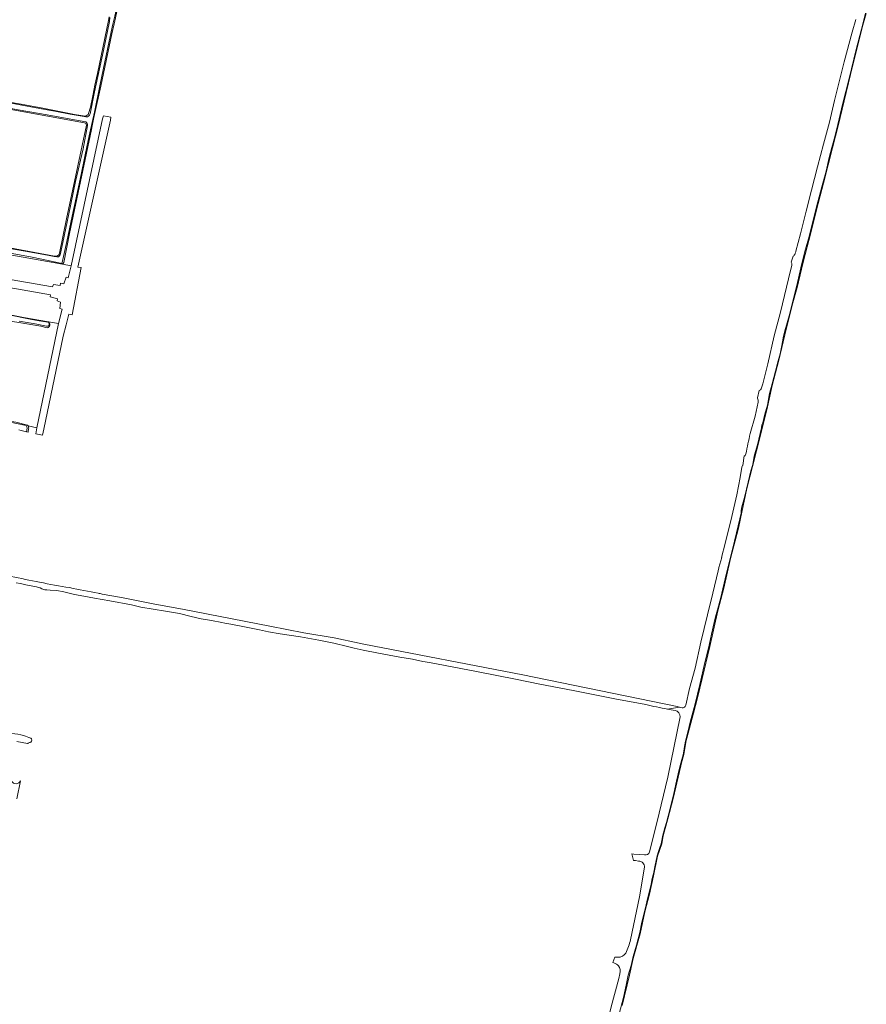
# Model space of a CAD drawing. Header units: metres. Extents: x 149984 to 156489, y 469398 to 478068.
# Tile 745 of 854: x 155710 to 156084, y 472675 to 473110. Entities that reach past the tile are written whole.
import ezdxf

# ---------------------------------------------------------------- set-up
doc = ezdxf.new("R2010")
doc.units = ezdxf.units.M
doc.header["$LTSCALE"] = 0.75
for name, color, linetype, lineweight in [('B-WE-GR-GRAS-GV', 252, 'Continuous', 13), ('B-WE-OG-TERREIN_OEVER-GV', 252, 'Continuous', 18), ('B-WE-OG-WATER-GV', 252, 'Continuous', 18), ('B-WE-OG-WATER_SLOOT-GV', 252, 'Continuous', 18), ('B-WE-VH-OPENVERHARDING-GV', 252, 'Continuous', 18)]:
    doc.layers.add(name, color=color, linetype=linetype, lineweight=lineweight)

msp = doc.modelspace()

# ---------------------------------------------------------------- linework, layer by layer
at = {"layer": 'B-WE-GR-GRAS-GV', "flags": 128}
for points in [[(155558.72, 473113.669), (155555.909, 473103.726), (155550.149, 473104.412), (155546.858, 473105.166), (155546.309, 473104.823), (155545.872, 473101.996), (155559.316, 473100.097), (155571.387, 473098.363), (155577.819, 473097.44), (155598.268, 473093.295), (155617.513, 473089.697), (155632.042, 473086.921), (155644.708, 473084.522), (155657.881, 473082.182), (155669.801, 473080.044), (155679.858, 473078.163), (155699.537, 473074.726), (155710.966, 473072.803), (155720.541, 473070.98), (155734.476, 473068.282), (155739.112, 473067.536)], [(155749.51, 473109.766), (155749.815, 473111.385)], [(155740.701, 473068.743), (155741.469, 473071.496), (155742.547, 473076.491), (155743.53, 473081.27), (155744.659, 473086.407), (155749.51, 473109.766)], [(155545.635, 473098.967), (155545.174, 473098.361), (155541.784, 473098.926), (155537.738, 473075.406), (155536.502, 473074.957), (155502.531, 473080.313), (155503.188, 473086.714), (155470.777, 473091.873), (155443.657, 473095.048), (155442.338, 473057.691), (155442.338, 473055.574), (155444.455, 473054.912), (155532.297, 473039.302), (155539.021, 473038.164), (155555.372, 473035.593), (155567.546, 473033.55), (155569.736, 473032.974), (155579.238, 473031.499), (155688.378, 473012.448), (155725.686, 473005.556), (155726.727, 473005.584)], [(155738.917, 473064.608), (155698.962, 473071.848), (155626.995, 473084.68), (155569.316, 473095.925), (155545.635, 473098.967)], [(155727.857, 473006.974), (155730.893, 473022.13), (155735.953, 473045.589), (155739.716, 473063.545)], [(155727.399, 472975.801), (155729.005, 472982.125), (155727.946, 472982.39), (155728.211, 472985.168), (155726.756, 472985.829), (155727.02, 472986.755), (155723.713, 472987.549), (155723.845, 472988.475), (155604.915, 473009.377), (155457.145, 473034.381), (155441.11, 473036.976), (155440.955, 473034.795), (155440.286, 473025.357)], [(155441.945, 473024.2), (155444.258, 473023.359), (155463.656, 473020.013), (155465.935, 473019.845), (155474.37, 473018.471), (155483.553, 473017.048), (155503.112, 473013.728), (155518.951, 473011.015), (155528.223, 473009.58), (155536.057, 473008.282), (155548.132, 473005.844), (155617.999, 472994.589), (155654.379, 472988.768), (155683.247, 472983.578), (155688.199, 472982.901), (155700.546, 472980.638), (155711.865, 472978.464), (155722.906, 472976.571), (155727.399, 472975.801)], [(155719.552, 472974.554), (155590.318, 472996.025), (155530.663, 473005.85), (155527.637, 473006.444), (155442.231, 473020.254), (155439.88, 473019.471), (155437.931, 473003.387), (155437.165, 472995.032), (155436.452, 472987.247), (155436.452, 472977.747), (155437.229, 472977.023)], [(155713.929, 472930.471), (155717.884, 472929.653), (155727.399, 472975.801), (155722.906, 472976.571)], [(155722.412, 472973.93), (155719.552, 472974.554)], [(155525.275, 472962.61), (155531.588, 472961.352), (155543.779, 472959.164), (155549.57, 472958.018), (155558.093, 472956.559), (155574.853, 472953.877), (155592.568, 472951.011), (155608.647, 472948.263), (155624.329, 472945.796), (155639.25, 472943.175), (155661.424, 472939.813), (155675.371, 472937.53), (155685.214, 472936.199), (155688.568, 472935.341), (155708.472, 472932.081), (155713.648, 472930.751)], [(155709.037, 472765.602), (155710.648, 472773.529)]]:
    msp.add_lwpolyline(points, dxfattribs=at)
at = {"layer": 'B-WE-GR-GRAS-GV'}
for points in [[(155739.112, 473067.536, 0.3116287), (155740.701, 473068.743)], [(155739.716, 473063.545, 0.2883134), (155738.917, 473064.608)], [(155726.727, 473005.584, 0.2798835), (155727.857, 473006.974)], [(155722.906, 472976.571, -0.678381), (155722.412, 472973.93)], [(155713.648, 472930.751, -0.0659429), (155713.929, 472930.471)], [(155710.648, 472773.529, -0.6248097), (155706.655, 472773.426)]]:
    msp.add_lwpolyline(points, format="xyb", dxfattribs=at)
at = {"layer": 'B-WE-GR-GRAS-GV', "flags": 128}
msp.add_lwpolyline([(155732.971, 473001.295), (155729.129, 473001.986), (155711.741, 473005.115), (155647.236, 473016.549), (155604.241, 473023.958), (155560.267, 473031.441), (155535.052, 473035.467), (155531.947, 473036.317), (155443.21, 473051.107), (155442.035, 473050.029), (155441.418, 473041.318), (155441.334, 473040.141), (155539.298, 473023.4), (155589.569, 473014.934), (155680.321, 472999.72), (155724.771, 472992.047), (155725.168, 472992.973), (155728.079, 472992.576), (155728.343, 472993.635), (155729.798, 472993.37), (155730.857, 472996.28), (155731.65, 472996.016)], close=True, dxfattribs=at)
at = {"layer": 'B-WE-OG-TERREIN_OEVER-GV', "flags": 128}
for points in [[(155762.188, 473159.8), (155761.156, 473153.845), (155758.324, 473140.586), (155756.147, 473129.794), (155752.979, 473115.087), (155752.243, 473111.801), (155751.459, 473108.136), (155749.833, 473100.673), (155747.951, 473091.523), (155745.843, 473081.669), (155743.324, 473069.301), (155741.275, 473060.181), (155740.135, 473054.713), (155737.522, 473042.387), (155735.185, 473031.404), (155733.381, 473023.282), (155731.039, 473012.026), (155729.054, 473002.739)], [(155729.709, 473002.78), (155732.296, 473015.578), (155736.061, 473033.803), (155739.174, 473048.328), (155741.981, 473061.615), (155742.483, 473063.961), (155743.072, 473066.93), (155746.079, 473080.763), (155750.984, 473103.866), (155752.015, 473108.315), (155754.335, 473119.232), (155757.67, 473134.856), (155761.126, 473150.94), (155762.781, 473159.432)], [(155749.815, 473111.385), (155749.51, 473109.766), (155744.659, 473086.407), (155743.53, 473081.27), (155742.547, 473076.491), (155741.469, 473071.496), (155740.701, 473068.743)], [(155741.326, 473068.588), (155743.368, 473078.262), (155747.312, 473096.576), (155749.896, 473109.35), (155750.119, 473111.111)], [(156084.097, 473113.119), (156083.188, 473109.324), (156079.95, 473096.92), (156076.879, 473084.224), (156073.954, 473072.625), (156071.927, 473063.838), (156070.525, 473058.306), (156069.27, 473053.666), (156068.086, 473049.236), (156066.675, 473043.229), (156064.873, 473036.289), (156063.036, 473029.619), (156060.99, 473021.471), (156059.245, 473014.233), (156057.311, 473007.682), (156055.554, 473000.475), (156053.737, 472992.636), (156051.516, 472983.908), (156050.431, 472979.167), (156049.208, 472974.992), (156048.477, 472972.494), (156047.955, 472970.208), (156047.139, 472966.023), (156046.392, 472962.404), (156045.224, 472958.26), (156044.32, 472954.735), (156042.852, 472949.088), (156041.66, 472944.819), (156040.766, 472939.74), (156039.657, 472935.752), (156038.694, 472931.898), (156038.325, 472930.851), (156038.265, 472930.522), (156038.209, 472930.149), (156038.121, 472929.71), (156037.989, 472929.122), (156037.055, 472924.698), (156036.275, 472921.671), (156034.964, 472917.072), (156034.28, 472913.374), (156033.52, 472910.688), (156032.294, 472905.685), (156030.606, 472898.858), (156029.476, 472894.71), (156029.18, 472893.094), (156029.14, 472891.756), (156029.017, 472891.246), (156028.544, 472889.391), (156025.458, 472876.362), (156022.568, 472864.784), (156020.161, 472854.586), (156018.691, 472849.181), (156017.851, 472846.07), (156017.241, 472843.549), (156016.037, 472838.36), (156014.767, 472832.253), (156013.16, 472825.907), (156010.861, 472816.093), (156008.803, 472807.601), (156006.683, 472799.415), (156005.733, 472795.627), (156004.576, 472791.086), (156004.16, 472788.752), (156003.838, 472786.677), (156003.528, 472784.974), (156002.968, 472782.968), (156002.465, 472781.267), (156001.832, 472778.456), (156000.641, 472773.363), (155999.443, 472767.906), (155997.638, 472760.744), (155996.141, 472755.054), (155995.445, 472752.747), (155994.372, 472748.838), (155994.09, 472747.048), (155993.752, 472745.597), (155993.221, 472743.996), (155992.562, 472742.213), (155992.074, 472740.298), (155991.113, 472736.233), (155990.528, 472733.079), (155990.335, 472731.987), (155989.781, 472730.237), (155989.315, 472727.827), (155987.941, 472721.835), (155986.666, 472716.717), (155985.299, 472710.943), (155984.334, 472706.355), (155982.838, 472700.807), (155981.484, 472695.74), (155980.541, 472691.852), (155979.285, 472687.517), (155978.292, 472683.143), (155977.14, 472677.598), (155975.301, 472670.448)], [(155976.614, 472674.204), (155979.762, 472687.566), (155981.501, 472694.873), (155984.531, 472705.762), (155986.659, 472715.569), (155988.675, 472723.305), (155990.43, 472731.427), (155992.259, 472740.157), (155994.077, 472745.659), (155994.719, 472749.15), (155996.808, 472756.738), (155999.166, 472765.675), (156002.461, 472780.107), (156002.848, 472781.42), (156003.879, 472785.142), (156004.844, 472791.387), (156005.084, 472792.425), (156008.038, 472803.389), (156009.874, 472810.171), (156011.954, 472818.825), (156015.351, 472832.877), (156018.874, 472848.644), (156021.467, 472858.7), (156024.525, 472871.798), (156027.984, 472885.334), (156029.501, 472892.285), (156031.751, 472902.78), (156034.242, 472912.517), (156037.508, 472925.819), (156040.775, 472939.002), (156042.903, 472948.36), (156045.897, 472959.629), (156049.033, 472973.231), (156052.012, 472984.947), (156053.897, 472991.727), (156056.543, 473002.984), (156059.966, 473015.888), (156062.445, 473026.123), (156065.509, 473037.791), (156069.501, 473053.553), (156072.042, 473063.25), (156074.693, 473074.248), (156077.438, 473085.857), (156080.608, 473098.4), (156083.004, 473107.717), (156084.488, 473112.874)], [(155545.253, 473101.675), (155545.635, 473098.967), (155569.316, 473095.925), (155626.995, 473084.68), (155698.962, 473071.848), (155738.917, 473064.608)], [(155739.112, 473067.536), (155734.476, 473068.282), (155720.541, 473070.98), (155710.966, 473072.803), (155699.537, 473074.726), (155679.858, 473078.163), (155669.801, 473080.044), (155657.881, 473082.182), (155644.708, 473084.522), (155632.042, 473086.921), (155617.513, 473089.697), (155598.268, 473093.295), (155577.819, 473097.44), (155571.387, 473098.363), (155559.316, 473100.097), (155545.872, 473101.996)], [(155739.46, 473064.94), (155731.252, 473066.419), (155722.355, 473068.147), (155709.62, 473070.369), (155690.794, 473073.671), (155679.812, 473075.558), (155666.301, 473077.847), (155650.746, 473080.813), (155638.134, 473083.165), (155621.312, 473086.431), (155609.075, 473088.734), (155599.332, 473090.662), (155590.423, 473092.208), (155580.426, 473094.021), (155575.492, 473095.107), (155569.607, 473095.983), (155563.652, 473096.986), (155557.101, 473098.208), (155548.439, 473099.645), (155546.2, 473100.064)], [(155546.35, 473101.514), (155571.3, 473097.842), (155584.787, 473095.658), (155657.927, 473081.659), (155665.591, 473080.402), (155672.163, 473079.352), (155678.057, 473078.193), (155685.064, 473076.953), (155692.998, 473075.519), (155701.143, 473074.111), (155708.048, 473072.972), (155715.165, 473071.645), (155723.17, 473070.186), (155725.831, 473069.681), (155732.626, 473068.369), (155738.777, 473067.304), (155739.551, 473067.226)], [(155702.286, 473009.62), (155712.662, 473007.815), (155722.482, 473006.015), (155725.414, 473005.472), (155726.656, 473005.355), (155726.866, 473005.308), (155727.097, 473005.304), (155727.334, 473005.353), (155727.561, 473005.455), (155727.758, 473005.607), (155727.912, 473005.794), (155728.017, 473005.999), (155728.074, 473006.206), (155729.337, 473011.59), (155731.909, 473024.368), (155734.884, 473038.665), (155738.246, 473053.075), (155740.189, 473063.397), (155740.205, 473063.839), (155740.077, 473064.287), (155739.812, 473064.671), (155739.46, 473064.94)], [(155739.716, 473063.545), (155735.953, 473045.589), (155730.893, 473022.13), (155727.857, 473006.974)], [(155535.052, 473035.467), (155560.267, 473031.441), (155604.241, 473023.958), (155647.236, 473016.549), (155711.741, 473005.115), (155729.129, 473001.986)], [(155722.906, 472976.571), (155711.865, 472978.464), (155700.546, 472980.638), (155688.199, 472982.901), (155683.247, 472983.578), (155654.379, 472988.768), (155617.999, 472994.589), (155548.132, 473005.844), (155536.057, 473008.282), (155528.223, 473009.58), (155518.951, 473011.015), (155503.112, 473013.728), (155483.553, 473017.048), (155474.37, 473018.471), (155465.935, 473019.845), (155463.656, 473020.013), (155444.258, 473023.359), (155441.945, 473024.2)], [(155439.948, 473020.452), (155439.88, 473019.471), (155442.231, 473020.254), (155527.637, 473006.444), (155530.663, 473005.85), (155590.318, 472996.025), (155719.552, 472974.554), (155722.412, 472973.93)], [(155726.727, 473005.584), (155725.686, 473005.556), (155688.378, 473012.448)], [(155728.288, 473002.419), (155722.058, 473003.85), (155715.762, 473005.067), (155706.9, 473006.696)], [(155705.46, 472979.606), (155714.93, 472977.735), (155718.867, 472977.034), (155722.612, 472976.383)], [(155722.141, 472974.596), (155717.089, 472975.582), (155709.944, 472976.783)], [(155713.648, 472930.751), (155708.472, 472932.081), (155688.568, 472935.341), (155685.214, 472936.199), (155675.371, 472937.53), (155661.424, 472939.813), (155639.25, 472943.175), (155624.329, 472945.796), (155608.647, 472948.263), (155592.568, 472951.011), (155574.853, 472953.877), (155558.093, 472956.559), (155549.57, 472958.018), (155543.779, 472959.164), (155531.588, 472961.352), (155525.275, 472962.61)], [(155525.552, 472962.266), (155527.972, 472961.795), (155531.22, 472961.192), (155535.89, 472960.388), (155545.049, 472958.789), (155551.87, 472957.347), (155555.438, 472956.76), (155556.364, 472956.614), (155566.384, 472955.076), (155569.231, 472954.652), (155609.156, 472947.816), (155702.537, 472932.826), (155713.096, 472930.643)], [(155713.601, 472929.524), (155713.276, 472927.852), (155714.007, 472927.682), (155714.196, 472929.221)]]:
    msp.add_lwpolyline(points, dxfattribs=at)
at = {"layer": 'B-WE-OG-TERREIN_OEVER-GV'}
for points in [[(155740.701, 473068.743, -0.3116287), (155739.112, 473067.536)], [(155739.551, 473067.226, 0.4036507), (155741.326, 473068.588)], [(155738.917, 473064.608, -0.2883134), (155739.716, 473063.545)], [(155727.857, 473006.974, -0.2798835), (155726.727, 473005.584)], [(155729.054, 473002.739, -0.4562798), (155728.288, 473002.419)], [(155729.129, 473001.986, 0.2782983), (155729.709, 473002.78)], [(155722.612, 472976.383, -0.9540597), (155722.141, 472974.596)], [(155722.412, 472973.93, 0.678381), (155722.906, 472976.571)], [(155713.096, 472930.643, -0.1725888), (155713.601, 472929.524)], [(155713.929, 472930.471, 0.0659429), (155713.648, 472930.751)], [(155714.196, 472929.221, 0.2247965), (155713.929, 472930.471)]]:
    msp.add_lwpolyline(points, format="xyb", dxfattribs=at)
at = {"layer": 'B-WE-OG-WATER-GV', "flags": 128}
for points in [[(155713.096, 472930.643), (155702.537, 472932.826), (155609.156, 472947.816), (155569.231, 472954.652), (155566.384, 472955.076), (155556.364, 472956.614), (155555.438, 472956.76), (155551.87, 472957.347), (155545.049, 472958.789), (155535.89, 472960.388), (155531.22, 472961.192), (155527.972, 472961.795), (155525.552, 472962.266)], [(155709.922, 472928.735), (155710.879, 472928.409), (155713.276, 472927.852), (155713.601, 472929.524)], [(155708.957, 472790.956), (155713.656, 472789.957)]]:
    msp.add_lwpolyline(points, dxfattribs=at)
at = {"layer": 'B-WE-OG-WATER-GV'}
for points in [[(155713.601, 472929.524, 0.1725888), (155713.096, 472930.643)], [(155711.979, 472793.509, 0.050809), (155706.708, 472794.493)], [(155715.121, 472792.424, -0.025038), (155711.979, 472793.509)], [(155713.656, 472789.957, -0.0364533), (155714.008, 472790.128)], [(155714.008, 472790.128, -0.0467588), (155715.2, 472790.631)], [(155715.2, 472790.631, 0.444553), (155715.121, 472792.424)]]:
    msp.add_lwpolyline(points, format="xyb", dxfattribs=at)
at = {"layer": 'B-WE-OG-WATER_SLOOT-GV', "flags": 128}
for points in [[(155729.054, 473002.739), (155731.039, 473012.026), (155733.381, 473023.282), (155735.185, 473031.404), (155737.522, 473042.387), (155740.135, 473054.713), (155741.275, 473060.181), (155743.324, 473069.301), (155745.843, 473081.669), (155747.951, 473091.523), (155749.833, 473100.673), (155751.459, 473108.136), (155752.243, 473111.801), (155752.979, 473115.087), (155756.147, 473129.794), (155758.324, 473140.586), (155761.156, 473153.845), (155762.188, 473159.8)], [(155750.119, 473111.111), (155749.896, 473109.35), (155747.312, 473096.576), (155743.368, 473078.262), (155741.326, 473068.588)], [(155975.301, 472670.448), (155977.14, 472677.598), (155978.292, 472683.143), (155979.285, 472687.517), (155980.541, 472691.852), (155981.484, 472695.74), (155982.838, 472700.807), (155984.334, 472706.355), (155985.299, 472710.943), (155986.666, 472716.717), (155987.941, 472721.835), (155989.315, 472727.827), (155989.781, 472730.237), (155990.335, 472731.987), (155990.528, 472733.079), (155991.113, 472736.233), (155992.074, 472740.298), (155992.562, 472742.213), (155993.221, 472743.996), (155993.752, 472745.597), (155994.09, 472747.048), (155994.372, 472748.838), (155995.445, 472752.747), (155996.141, 472755.054), (155997.638, 472760.744), (155999.443, 472767.906), (156000.641, 472773.363), (156001.832, 472778.456), (156002.465, 472781.267), (156002.968, 472782.968), (156003.528, 472784.974), (156003.838, 472786.677), (156004.16, 472788.752), (156004.576, 472791.086), (156005.733, 472795.627), (156006.683, 472799.415), (156008.803, 472807.601), (156010.861, 472816.093), (156013.16, 472825.907), (156014.767, 472832.253), (156016.037, 472838.36), (156017.241, 472843.549), (156017.851, 472846.07), (156018.691, 472849.181), (156020.161, 472854.586), (156022.568, 472864.784), (156025.458, 472876.362), (156028.544, 472889.391), (156029.017, 472891.246), (156029.14, 472891.756), (156029.18, 472893.094), (156029.476, 472894.71), (156030.606, 472898.858), (156032.294, 472905.685), (156033.52, 472910.688), (156034.28, 472913.374), (156034.964, 472917.072), (156036.275, 472921.671), (156037.055, 472924.698), (156037.989, 472929.122), (156038.121, 472929.71), (156038.209, 472930.149), (156038.265, 472930.522), (156038.325, 472930.851), (156038.694, 472931.898), (156039.657, 472935.752), (156040.766, 472939.74), (156041.66, 472944.819), (156042.852, 472949.088), (156044.32, 472954.735), (156045.224, 472958.26), (156046.392, 472962.404), (156047.139, 472966.023), (156047.955, 472970.208), (156048.477, 472972.494), (156049.208, 472974.992), (156050.431, 472979.167), (156051.516, 472983.908), (156053.737, 472992.636), (156055.554, 473000.475), (156057.311, 473007.682), (156059.245, 473014.233), (156060.99, 473021.471), (156063.036, 473029.619), (156064.873, 473036.289), (156066.675, 473043.229), (156068.086, 473049.236), (156069.27, 473053.666), (156070.525, 473058.306), (156071.927, 473063.838), (156073.954, 473072.625), (156076.879, 473084.224), (156079.95, 473096.92), (156083.188, 473109.324), (156084.097, 473113.119)], [(156079.933, 473110.284), (156078.295, 473104.651), (156074.688, 473091.575), (156070.497, 473074.382), (156068.202, 473064.809), (156065.521, 473055.098), (156062.979, 473045.06), (156060.322, 473034.706), (156057.939, 473025.429), (156055.423, 473015.388), (156053.388, 473007.859)], [(155739.551, 473067.226), (155738.777, 473067.304), (155732.626, 473068.369), (155725.831, 473069.681), (155723.17, 473070.186), (155715.165, 473071.645), (155708.048, 473072.972), (155701.143, 473074.111), (155692.998, 473075.519), (155685.064, 473076.953), (155678.057, 473078.193), (155672.163, 473079.352), (155665.591, 473080.402), (155657.927, 473081.659), (155584.787, 473095.658), (155571.3, 473097.842), (155546.35, 473101.514)], [(155709.62, 473070.369), (155722.355, 473068.147), (155731.252, 473066.419), (155739.46, 473064.94), (155739.812, 473064.671), (155740.077, 473064.287), (155740.205, 473063.839), (155740.189, 473063.397), (155738.246, 473053.075), (155734.884, 473038.665), (155731.909, 473024.368), (155729.337, 473011.59), (155728.074, 473006.206), (155728.017, 473005.999), (155727.912, 473005.794), (155727.758, 473005.607), (155727.561, 473005.455), (155727.334, 473005.353), (155727.097, 473005.304), (155726.866, 473005.308), (155726.656, 473005.355), (155725.414, 473005.472), (155722.482, 473006.015), (155712.662, 473007.815), (155702.286, 473009.62)], [(155706.9, 473006.696), (155715.762, 473005.067), (155722.058, 473003.85), (155728.288, 473002.419)], [(156052.111, 473005.541), (156051.223, 473002.935)], [(156051.546, 473001.616), (156050.052, 472995.509), (156046.535, 472980.751), (156043.829, 472970.352), (156040.891, 472957.928), (156038.678, 472949.16), (156038.029, 472946.888)], [(155722.612, 472976.383), (155718.867, 472977.034), (155714.93, 472977.735), (155705.46, 472979.606)], [(155709.944, 472976.783), (155717.089, 472975.582), (155722.141, 472974.596)], [(156037.166, 472946.139), (156036.438, 472942.863), (156036.415, 472942.733)], [(156036.618, 472941.036), (156035.355, 472934.871), (156033.169, 472927.073)], [(156030.537, 472917.211), (156029.877, 472912.975), (156029.706, 472913.028), (156029.474, 472912.232), (156028.705, 472907.661), (156027.311, 472900.052), (156025.063, 472890.477), (156022.069, 472878.503), (156020.521, 472872.294), (156020.559, 472872.26), (156019.273, 472867.821)], [(156019.277, 472867.709), (156019.052, 472866.409), (156016.703, 472856.565), (156014.312, 472846.883), (156011.414, 472834.769), (156008.805, 472823.4), (156006.342, 472814.361), (156004.725, 472807.001)], [(155708.612, 472861.078), (155710.554, 472860.719), (155712.944, 472860.26), (155715.386, 472859.702), (155717.679, 472859.251), (155718.493, 472859.065), (155719.351, 472858.804), (155719.962, 472858.456), (155720.499, 472858.22), (155721.342, 472858.026), (155722.172, 472857.915), (155723.78, 472857.881), (155726.628, 472857.657), (155729.728, 472857.087), (155734.5, 472855.974), (155738.533, 472855.15), (155743.306, 472854.321), (155750.142, 472853.154), (155759.719, 472851.413), (155763.825, 472850.349), (155774.687, 472848.479), (155780.94, 472847.489), (155786.092, 472846.223), (155790.438, 472845.172), (155795.055, 472844.426), (155799.551, 472843.547), (155800.992, 472843.214), (155803.525, 472842.813), (155810.419, 472841.474), (155816.313, 472840.36), (155820.255, 472839.372), (155825.32, 472838.548), (155834.406, 472837.192), (155842.466, 472835.68), (155849.076, 472834.395), (155855.177, 472832.927), (155858.044, 472832.232), (155862.136, 472831.258), (155868.851, 472830.025), (155878.285, 472828.27), (155883.864, 472827.248), (155888.413, 472826.28), (155891.374, 472825.816), (155912.247, 472821.845), (155929.383, 472818.476), (155940.198, 472816.3), (155954.928, 472813.443), (155973.315, 472809.728), (155987.001, 472807.244)], [(155996.631, 472805.245), (156001.93, 472806.057), (156000.852, 472806.338), (155932.722, 472820.361), (155862.368, 472833.916), (155860.255, 472834.444), (155849.219, 472836.734), (155835.88, 472839.019), (155820.802, 472841.924), (155782.178, 472849.477), (155769.93, 472851.719), (155755.289, 472854.649), (155746.736, 472856.142)], [(156003.031, 472805.769), (156001.93, 472806.057), (155996.631, 472805.245)], [(156002.175, 472801.757), (155996.748, 472775.158), (155991.944, 472754.991), (155988.668, 472742.096)], [(155986.396, 472740.755), (155984.021, 472740.899), (155981.78, 472741.025), (155980.888, 472741.146), (155981.533, 472738.307), (155982.403, 472738.195), (155983.842, 472737.985)], [(155986.381, 472735.258), (155984.268, 472722.18), (155980.279, 472703.173)], [(155974.667, 472695.45), (155973.335, 472695.511), (155972.46, 472693.083), (155972.954, 472692.964)], [(155975.607, 472688.191), (155975.079, 472686.108), (155971.71, 472673.504), (155968.418, 472660.098), (155964.64, 472644.905), (155961.719, 472633.54)]]:
    msp.add_lwpolyline(points, dxfattribs=at)
at = {"layer": 'B-WE-OG-WATER_SLOOT-GV'}
for points in [[(155741.326, 473068.588, -0.4036507), (155739.551, 473067.226)], [(156053.003, 473006.605, -0.1294873), (156052.111, 473005.541)], [(156053.388, 473007.859, -0.0185513), (156053.003, 473006.605)], [(155728.288, 473002.419, 0.4562798), (155729.054, 473002.739)], [(156051.223, 473002.935, -0.2895356), (156051.546, 473001.616)], [(155722.141, 472974.596, 0.9540597), (155722.612, 472976.383)], [(156038.029, 472946.888, -0.1377302), (156037.166, 472946.139)], [(156036.415, 472942.733, -0.1535083), (156036.618, 472941.036)], [(156033.169, 472927.073, 0.0117162), (156031.242, 472918.085)], [(156030.969, 472917.45, -0.0320964), (156030.537, 472917.211)], [(156031.242, 472918.085, -0.1470383), (156030.969, 472917.45)], [(156019.273, 472867.821, -0.0191318), (156019.277, 472867.709)], [(155719.059, 472861.356, -0.0048342), (155706.454, 472863.922)], [(155732.301, 472858.962, -0.0101692), (155719.059, 472861.356)], [(155744.95, 472856.524, -0.0133845), (155732.301, 472858.962)], [(155746.736, 472856.142, -0.0028288), (155744.95, 472856.524)], [(155987.001, 472807.244, 0.0099121), (155996.631, 472805.245)], [(156004.724, 472806.931, -0.3393275), (156003.031, 472805.769)], [(156004.725, 472807.001, -0.015148), (156004.724, 472806.931)], [(155996.631, 472805.245, 0.0034665), (155999.956, 472804.648)], [(155999.956, 472804.648, -0.396285), (156002.175, 472801.757)], [(155988.668, 472742.096, -0.4093654), (155986.396, 472740.755)], [(155983.842, 472737.985, -0.4618799), (155986.381, 472735.258)], [(155980.279, 472703.173, -0.0395001), (155978.204, 472697.28)], [(155978.204, 472697.28, -0.2559626), (155974.667, 472695.45)], [(155972.954, 472692.964, -0.1234522), (155975.02, 472691.72)], [(155975.02, 472691.72, -0.1999447), (155975.607, 472688.191)]]:
    msp.add_lwpolyline(points, format="xyb", dxfattribs=at)
at = {"layer": 'B-WE-VH-OPENVERHARDING-GV', "flags": 128}
msp.add_lwpolyline([(155604.915, 473009.377), (155723.845, 472988.475), (155723.713, 472987.549), (155727.02, 472986.755), (155726.756, 472985.829), (155728.211, 472985.168), (155727.946, 472982.39), (155729.005, 472982.125), (155727.399, 472975.801), (155717.884, 472929.653), (155717.334, 472926.988), (155720.394, 472926.46), (155720.927, 472929.024), (155729.468, 472970.143), (155730.726, 472975.231), (155731.895, 472979.956), (155733.478, 472979.639), (155737.432, 473000.492), (155736.011, 473000.748), (155750.39, 473065.759), (155750.552, 473067.125), (155747.332, 473067.711), (155746.91, 473066.312), (155732.971, 473001.295), (155731.65, 472996.016), (155730.857, 472996.28), (155729.798, 472993.37), (155728.343, 472993.635), (155728.079, 472992.576), (155725.168, 472992.973), (155724.771, 472992.047), (155680.321, 472999.72)], dxfattribs=at)

doc.saveas('drawing.dxf')
